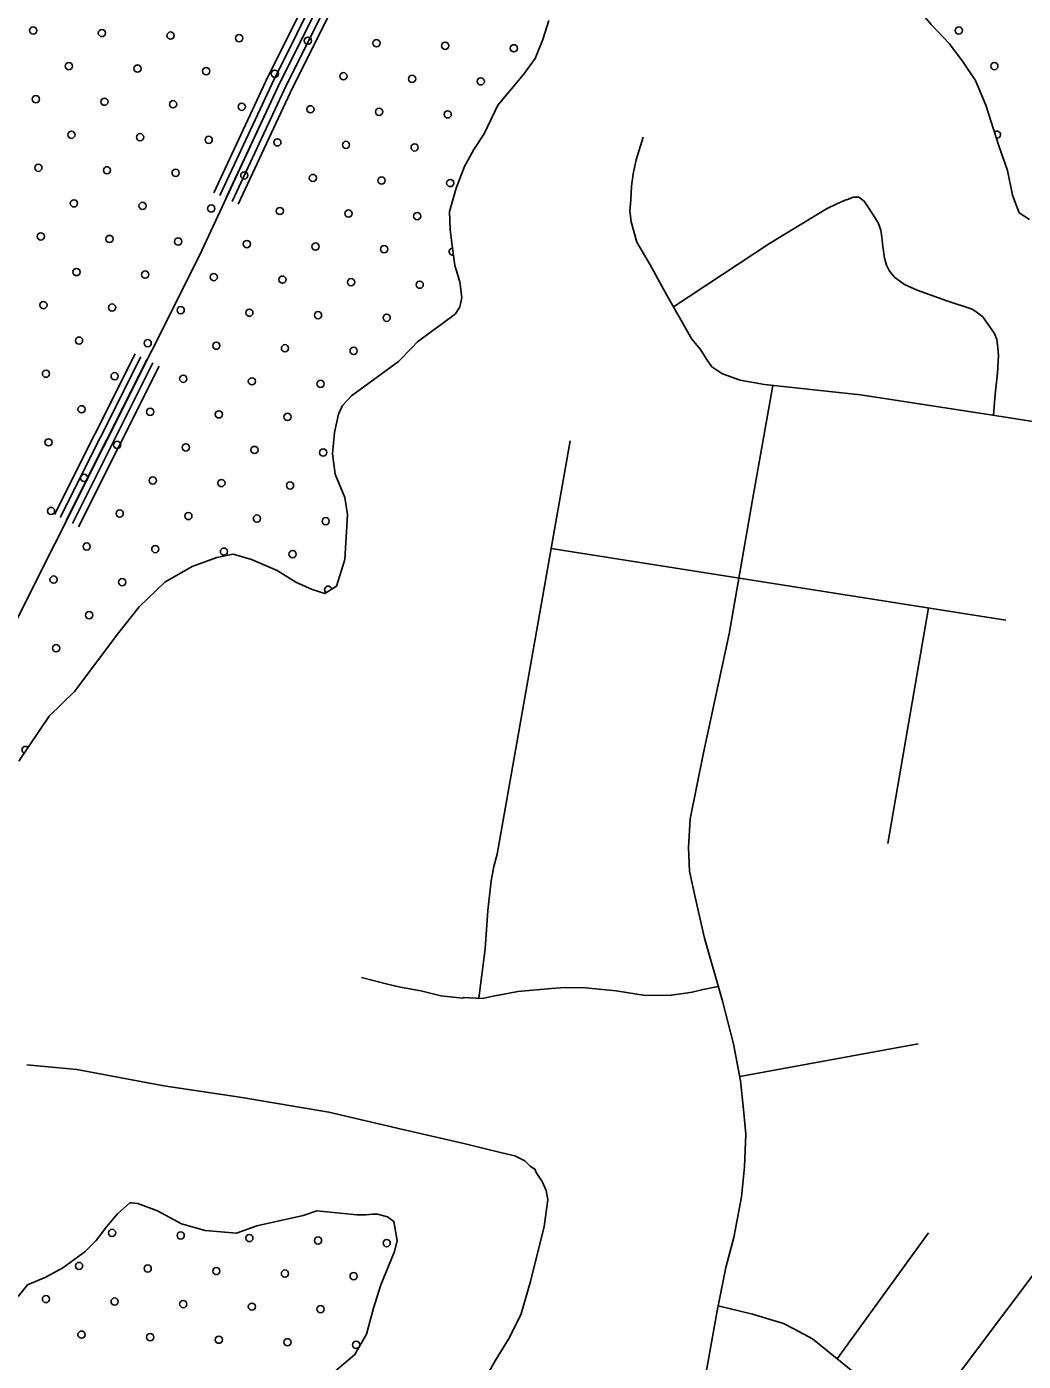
# Model space of a CAD drawing. Extents: x 1788175 to 1969470, y 584502 to 738744.
# Drawn here: x 1801559 to 1804486, y 701643 to 705563 of the extents above; entities that cross this region are included whole.
import ezdxf

# ---------------------------------------------------------------- set-up
doc = ezdxf.new("R2010")
doc.units = 0
for name, color, linetype in [('DESIGN - SCRATCH - User 1', 7, 'Continuous'), ('DESIGN - TRAFFIC CONTROL PERMANENT - Pavement Marking Text', 7, 'Continuous'), ('DESIGN - TRANSPORTATION - Edge of Traveled Way', 7, 'Continuous'), ('SURVEY - DRAINAGE - Natural Features', 7, 'Continuous'), ('SURVEY - TRANSPORTATION - Roads', 7, 'Continuous')]:
    doc.layers.add(name, color=color, linetype=linetype)

msp = doc.modelspace()

# ---------------------------------------------------------------- linework, layer by layer
at = {"layer": 'DESIGN - SCRATCH - User 1'}
for points in [[(1804473.9, 705016.9), (1804453.9, 705068.9), (1804439.9, 705141), (1804413.9, 705213.1), (1804375.9, 705333.2), (1804345.9, 705405.3), (1804309.9, 705459.3), (1804269.4, 705512.6), (1804215.9, 705569.3), (1804182, 705609.3), (1804156, 705623.3), (1804112, 705649.3), (1804077.8, 705656.3)], [(1803092.6, 705581.6), (1803074.6, 705525.5), (1803052.6, 705469.4), (1803018.6, 705423.2), (1802972.7, 705369.1), (1802942.7, 705333), (1802902.7, 705248.8), (1802872.7, 705202.7), (1802844.7, 705152.6), (1802820.8, 705088.5), (1802800.8, 705020.3), (1802802.8, 704966.3), (1802808.8, 704920.2), (1802816.8, 704862.1), (1802830.8, 704814.1), (1802836.8, 704768), (1802830.8, 704740), (1802818.8, 704719.9), (1802780.8, 704691.8), (1802736.9, 704659.7), (1802706.9, 704637.6), (1802689.9, 704620)], [(1804503.8, 704996.9), (1804473.9, 705016.9)], [(1802689.9, 704620), (1802650.9, 704579.5), (1802513, 704479.1), (1802487, 704451), (1802475, 704425), (1802463, 704370.9), (1802457, 704308.8), (1802465, 704248.7), (1802493, 704180.6), (1802501, 704130.6), (1802493, 703998.4), (1802469.1, 703920.2), (1802435.1, 703898.1), (1802397.1, 703910.1), (1802349.1, 703932.1), (1802295.2, 703966), (1802219.2, 703998), (1802165.2, 704013.9), (1802117.3, 704003.8), (1802045.3, 703977.7), (1801965.3, 703931.5), (1801889.4, 703859.2), (1801825.4, 703779), (1801785.5, 703724.9), (1801699.5, 703610.6), (1801625.6, 703538.4), (1801535.6, 703406)], [(1801533.8, 701833.8), (1801561.8, 701867.8), (1801615.7, 701890), (1801665.7, 701918.1), (1801729.7, 701964.2), (1801763.6, 701998.3), (1801793.6, 702038.5), (1801825.6, 702076.6), (1801861.6, 702108.7), (1801867.6, 702108.7), (1801885.6, 702106.7), (1801943.5, 702084.8), (1802013.5, 702046.8), (1802083.5, 702026.9), (1802175.4, 702019), (1802235.4, 702041.1), (1802371.3, 702071.4), (1802411.3, 702085.5), (1802529.2, 702073.6), (1802555.2, 702073.7), (1802575.2, 702075.7), (1802589.2, 702075.7), (1802619.2, 702067.8), (1802637.2, 702053.8), (1802647.2, 701997.7), (1802639.2, 701965.6), (1802599.2, 701867.4), (1802577.2, 701799.3), (1802557.2, 701723.2), (1802523.3, 701663), (1802451.3, 701602.8)]]:
    msp.add_lwpolyline(points, dxfattribs=at)
at = {"layer": 'DESIGN - TRAFFIC CONTROL PERMANENT - Pavement Marking Text'}
for centre in [(1801578.4, 705552.1), (1804296.5, 705552.1), (1801780.1, 705544.6), (1801981.7, 705537.1), (1802183.3, 705529.7), (1802384.9, 705522.2), (1802586.5, 705514.7), (1802788.1, 705507.3), (1802989.7, 705499.8), (1801683, 705447.5), (1801884.6, 705440.1), (1802086.2, 705432.6), (1804401, 705447.5), (1802287.8, 705425.1), (1802489.4, 705417.7), (1802691, 705410.2), (1802892.6, 705402.7), (1801585.9, 705350.5), (1801787.5, 705343), (1801989.1, 705335.5), (1802190.7, 705328.1), (1802392.4, 705320.6), (1802594, 705313.1), (1802795.6, 705305.7), (1801690.5, 705245.9), (1801892.1, 705238.5), (1802093.7, 705231), (1802295.3, 705223.5), (1802496.9, 705216.1), (1802698.5, 705208.6), (1801593.4, 705148.9), (1801795, 705141.4), (1801996.6, 705133.9), (1802198.2, 705126.5), (1802399.8, 705119), (1802601.4, 705111.5), (1802803, 705104.1), (1801697.9, 705044.3), (1801899.5, 705036.9), (1802101.1, 705029.4), (1802302.7, 705021.9), (1802504.4, 705014.4), (1802706, 705007), (1801600.8, 704947.2), (1801802.5, 704939.8), (1802004.1, 704932.3), (1802205.7, 704924.8), (1802407.3, 704917.4), (1802608.9, 704909.9), (1801705.4, 704842.7), (1801907, 704835.2), (1802108.6, 704827.8), (1802310.2, 704820.3), (1802511.8, 704812.8), (1802713.4, 704805.4), (1801608.3, 704745.6), (1801809.9, 704738.2), (1802011.5, 704730.7), (1802213.1, 704723.2), (1802414.8, 704715.8), (1802616.4, 704708.3), (1801712.9, 704641.1), (1801914.5, 704633.6), (1802116.1, 704626.2), (1802317.7, 704618.7), (1802519.3, 704611.2), (1801615.8, 704544), (1801817.4, 704536.6), (1802019, 704529.1), (1802220.6, 704521.6), (1802422.2, 704514.2), (1801720.3, 704439.5), (1801921.9, 704432), (1802123.5, 704424.6), (1802325.2, 704417.1), (1801623.2, 704342.4), (1801824.9, 704334.9), (1802026.5, 704327.5), (1802228.1, 704320), (1802429.7, 704312.5), (1801727.8, 704237.9), (1801929.4, 704230.4), (1802131, 704222.9), (1802332.6, 704215.5), (1801630.7, 704140.8), (1801832.3, 704133.3), (1802033.9, 704125.9), (1802235.5, 704118.4), (1802437.2, 704110.9), (1801735.3, 704036.3), (1801936.9, 704028.8), (1802138.5, 704021.3), (1802340.1, 704013.9), (1801638.2, 703939.2), (1801839.8, 703931.7), (1801742.7, 703834.7), (1801645.6, 703737.6), (1801809.9, 702020.2), (1802011.5, 702012.7), (1802213.1, 702005.2), (1802414.8, 701997.8), (1802616.4, 701990.3), (1801712.9, 701923.1), (1801914.5, 701915.6), (1802116.1, 701908.2), (1802317.7, 701900.7), (1802519.3, 701893.2), (1801615.8, 701826), (1801817.4, 701818.6), (1802019, 701811.1), (1802220.6, 701803.6), (1802422.2, 701796.2), (1801720.3, 701721.5), (1801921.9, 701714), (1802123.5, 701706.5), (1802325.2, 701699.1), (1802526.8, 701691.6)]:
    msp.add_circle(centre, 10.6, dxfattribs=at)
for centre, start, end in [((1804408.5, 705245.9), 260.8219, 134.2814), ((1802810.5, 704902.4), 93.9705, 281.7183), ((1802444.6, 703909.3), 9.6636, 236.3703), ((1801556, 703438.9), 47.1632, 244.4287)]:
    msp.add_arc(centre, 10.6, start, end, dxfattribs=at)
at = {"layer": 'DESIGN - TRANSPORTATION - Edge of Traveled Way'}
for points in [[(1804473.9, 705016.9), (1804453.9, 705068.9), (1804439.9, 705141), (1804413.9, 705213.1), (1804375.9, 705333.2), (1804345.9, 705405.3), (1804309.9, 705459.3), (1804269.4, 705512.6), (1804215.9, 705569.3), (1804182, 705609.3), (1804156, 705623.3), (1804112, 705649.3), (1804077.8, 705656.3)], [(1803092.6, 705581.6), (1803074.6, 705525.5), (1803052.6, 705469.4), (1803018.6, 705423.2), (1802972.7, 705369.1), (1802942.7, 705333), (1802902.7, 705248.8), (1802872.7, 705202.7), (1802844.7, 705152.6), (1802820.8, 705088.5), (1802800.8, 705020.3), (1802802.8, 704966.3), (1802808.8, 704920.2), (1802816.8, 704862.1), (1802830.8, 704814.1), (1802836.8, 704768), (1802830.8, 704740), (1802818.8, 704719.9), (1802780.8, 704691.8), (1802736.9, 704659.7), (1802706.9, 704637.6), (1802689.9, 704620)], [(1804503.8, 704996.9), (1804473.9, 705016.9)], [(1802689.9, 704620), (1802650.9, 704579.5), (1802513, 704479.1), (1802487, 704451), (1802475, 704425), (1802463, 704370.9), (1802457, 704308.8), (1802465, 704248.7), (1802493, 704180.6), (1802501, 704130.6), (1802493, 703998.4), (1802469.1, 703920.2), (1802435.1, 703898.1), (1802397.1, 703910.1), (1802349.1, 703932.1), (1802295.2, 703966), (1802219.2, 703998), (1802165.2, 704013.9), (1802117.3, 704003.8), (1802045.3, 703977.7), (1801965.3, 703931.5), (1801889.4, 703859.2), (1801825.4, 703779), (1801785.5, 703724.9), (1801699.5, 703610.6), (1801625.6, 703538.4), (1801535.6, 703406)], [(1801533.8, 701833.8), (1801561.8, 701867.8), (1801615.7, 701890), (1801665.7, 701918.1), (1801729.7, 701964.2), (1801763.6, 701998.3), (1801793.6, 702038.5), (1801825.6, 702076.6), (1801861.6, 702108.7), (1801867.6, 702108.7), (1801885.6, 702106.7), (1801943.5, 702084.8), (1802013.5, 702046.8), (1802083.5, 702026.9), (1802175.4, 702019), (1802235.4, 702041.1), (1802371.3, 702071.4), (1802411.3, 702085.5), (1802529.2, 702073.6), (1802555.2, 702073.7), (1802575.2, 702075.7), (1802589.2, 702075.7), (1802619.2, 702067.8), (1802637.2, 702053.8), (1802647.2, 701997.7), (1802639.2, 701965.6), (1802599.2, 701867.4), (1802577.2, 701799.3), (1802557.2, 701723.2), (1802523.3, 701663), (1802451.3, 701602.8)]]:
    msp.add_lwpolyline(points, dxfattribs=at)
at = {"layer": 'SURVEY - DRAINAGE - Natural Features'}
for points in [[(1802109, 705075.1), (1802261.9, 705403), (1802482.6, 705847.8), (1802770.8, 706325.6), (1803041.8, 706821.2), (1803406.9, 707571.7), (1803662.2, 708125.6), (1803762, 708374.5)], [(1802126.3, 705067.1), (1802279, 705394.8), (1802499.3, 705838.7), (1802787.3, 706316.2), (1803058.7, 706812.5), (1803424.1, 707563.5), (1803679.6, 708118.1), (1803779.7, 708367.4)], [(1802144.4, 705058.6), (1802297, 705386.1), (1802516.9, 705829.1), (1802804.7, 706306.2), (1803076.5, 706803.3), (1803442.2, 707555), (1803698, 708110.2), (1803798.2, 708360)], [(1802162.5, 705050.2), (1802315, 705377.4), (1802534.4, 705819.4), (1802822, 706296.2), (1803094.2, 706794.2), (1803460.3, 707546.4), (1803716.4, 708102.3), (1803816.8, 708352.5)], [(1802180.6, 705041.7), (1802333.1, 705368.7), (1802552, 705809.8), (1802839.3, 706286.3), (1803112, 706785), (1803478.3, 707537.9), (1803734.7, 708094.4), (1803835.4, 708345.1)], [(1802516.9, 705829.1), (1802297, 705386.1), (1802067.2, 704893), (1801071.9, 702910.6), (1800830.1, 702503.6), (1800324.4, 701817.9), (1799888.7, 701258.4), (1799513, 700757.1), (1799361.1, 700448.4), (1798957.4, 699780.8), (1798683.6, 699486), (1798321.8, 699179), (1797640.2, 698645.1), (1797004.6, 698187.5)], [(1801640.5, 704130.1), (1801877.4, 704601.9)], [(1801657.5, 704121.5), (1801894.4, 704593.4)], [(1801675.4, 704112.6), (1801912.3, 704584.4)], [(1801693.2, 704103.6), (1801930.1, 704575.5)], [(1801711.1, 704094.6), (1801948, 704566.5)]]:
    msp.add_lwpolyline(points, dxfattribs=at)
at = {"layer": 'SURVEY - TRANSPORTATION - Roads'}
for points in [[(1803369.9, 705238.4), (1803348.9, 705172.6), (1803340.2, 705130.7), (1803335.6, 705094.7), (1803333, 705054.6), (1803330.5, 705022.6), (1803334, 704990.5), (1803351, 704930.1), (1803389.9, 704863.5), (1803440.4, 704772.5), (1803512.4, 704645.2), (1803537.9, 704614.8), (1803555.4, 704586.5), (1803571.1, 704564.2), (1803582.9, 704556), (1803602.7, 704543.7), (1803654.4, 704524.9), (1803726.1, 704511.8), (1804007.5, 704481.6), (1804358.5, 704428.3), (1804739.4, 704368.5)], [(1803458.3, 704740.9), (1803740.8, 704926.4), (1803908.3, 705028), (1803940.6, 705043.6), (1803962.7, 705053.3), (1803972.8, 705057.1), (1803986.8, 705062.9), (1804002.8, 705062.7), (1804018.6, 705050.5), (1804028.4, 705036.3), (1804043.1, 705013.3), (1804059.8, 704987.4), (1804067.7, 704965.6), (1804070.9, 704945.5), (1804072.6, 704925.4), (1804078.2, 704883.3), (1804084.3, 704863.1), (1804093.3, 704845), (1804109, 704826.7), (1804136.7, 704806.3), (1804174.4, 704789.7), (1804261.8, 704758.3), (1804335.4, 704733.2), (1804347.8, 704725.7), (1804367, 704710.7), (1804382.7, 704688.4), (1804401.2, 704661.8), (1804407.9, 704644), (1804411.7, 704619.8), (1804413.2, 704597.8), (1804410.4, 704545.7), (1804403.4, 704483.7), (1804398.7, 704422)], [(1803750.8, 704509.2), (1803690.8, 704173.8), (1803622.5, 703780.1), (1803546.9, 703430.6), (1803507.9, 703236.8), (1803502.5, 703152.7), (1803505.4, 703082.6), (1803522.2, 703006.2), (1803550.2, 702885.5), (1803601.3, 702704.5), (1803635.2, 702575.7), (1803655.5, 702467.2), (1803664.1, 702382.9), (1803671, 702310.7), (1803667.4, 702214.6), (1803658, 702126.6), (1803636.1, 702006.7), (1803612.7, 701918.9), (1803586.7, 701791), (1803558.2, 701633.2), (1803525.3, 701451.3), (1803488.4, 701267.6), (1803450.9, 701047.7)], [(1803154.8, 704347), (1802940.5, 703133), (1802931.4, 703096.8), (1802923.4, 703054.5), (1802913.8, 702967.1), (1802906, 702855), (1802887.2, 702709.4)], [(1803099, 704031), (1804434.8, 703820.1)], [(1804208.1, 703855.9), (1804088.4, 703164.1)], [(1803590.2, 702743.7), (1803545.8, 702735.3), (1803513.7, 702727.8), (1803493.7, 702724.1), (1803451.6, 702718.7), (1803375.6, 702717.8), (1803289.9, 702731.1), (1803200.1, 702740.5), (1803140.1, 702741.4), (1803100.1, 702737.9), (1803056, 702734.6), (1803002, 702729.4), (1802945.8, 702718.2), (1802938.8, 702717.1), (1802895.7, 702708.9), (1802841.8, 702711.7), (1802839, 702710.1), (1802775.9, 702716.7), (1802716.2, 702731.6), (1802656.4, 702742.5), (1802618.5, 702751.1), (1802542.8, 702770.3)], [(1803653.2, 702479.2), (1804177, 702575.7)], [(1801559.2, 702514.4), (1801706.9, 702500.2), (1801962, 702452.3), (1802185.4, 702418.9), (1802446.6, 702375), (1802663.7, 702323.7), (1802842.9, 702283), (1802954.4, 702255.2), (1802992.3, 702246.7), (1803022, 702232.2), (1803037.7, 702215.9), (1803051.6, 702207.7), (1803055.4, 702197.6), (1803073, 702171.3), (1803084.6, 702145.1), (1803090.1, 702117), (1803078.9, 702039), (1803038.6, 701877.6), (1803010.8, 701779.6), (1802973.7, 701708), (1802934.7, 701644.4), (1802903.8, 701588.8)], [(1804697.8, 702141.2), (1803674.5, 700777.9)], [(1804208.1, 702020.2), (1803939.4, 701650.5)], [(1803589.8, 701806.4), (1803690.5, 701781.5), (1803782, 701754.1), (1803813.7, 701737.6), (1803867.3, 701708.7), (1804011.3, 701592.4), (1804484.6, 701236.7)]]:
    msp.add_lwpolyline(points, dxfattribs=at)

doc.saveas('drawing.dxf')
